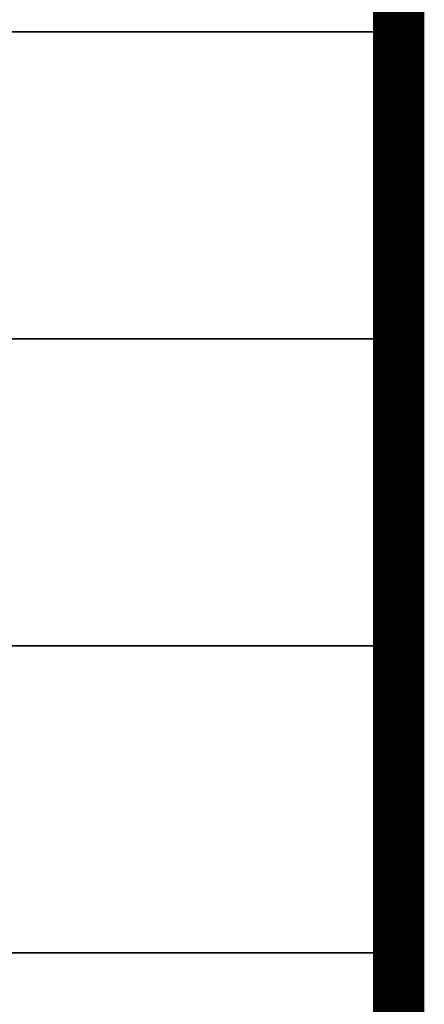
# Model space of a CAD drawing. Extents: x 797781 to 1255204, y 21234 to 1024248.
# Tile 919 of 1056: x 1197334 to 1197729, y 580514 to 581476. Entities that reach past the tile are written whole.
import ezdxf

# ---------------------------------------------------------------- set-up
doc = ezdxf.new("R2010")
doc.units = 0
doc.header["$LTSCALE"] = 1000
doc.header["$MEASUREMENT"] = 0
doc.layers.add('230303生产综合楼-平面图_t8$0$图框', color=4, linetype='Continuous', lineweight=35)
doc.layers.add('PUB_TITLE', color=4, linetype='Continuous')

# ---------------------------------------------------------------- blocks, each defined once
blk = doc.blocks.new('230303生产综合楼-平面图_t8$0$图签')
at = {"layer": '230303生产综合楼-平面图_t8$0$图框', "color": 4}
for p, q in [((-4000, 11300), (0, 11300)), ((-4000, 10700), (0, 10700)), ((-4000, 10100), (0, 10100)), ((-4000, 9500), (0, 9500))]:
    blk.add_line(p, q, dxfattribs=at)

msp = doc.modelspace()

# ---------------------------------------------------------------- linework, layer by layer
at = {"layer": 'PUB_TITLE', "const_width": 50}
msp.add_lwpolyline([(1146904.17, 575813.08), (1197704.17, 575813.08), (1197704.17, 604513.08), (1146904.17, 604513.08)], close=True, dxfattribs=at)

# ---------------------------------------------------------------- block references
at = {"xscale": 0.5, "yscale": 0.5, "zscale": 0.5}
msp.add_blockref('230303生产综合楼-平面图_t8$0$图签', (1197691.83, 575814.1), dxfattribs=at)

doc.saveas('drawing.dxf')
